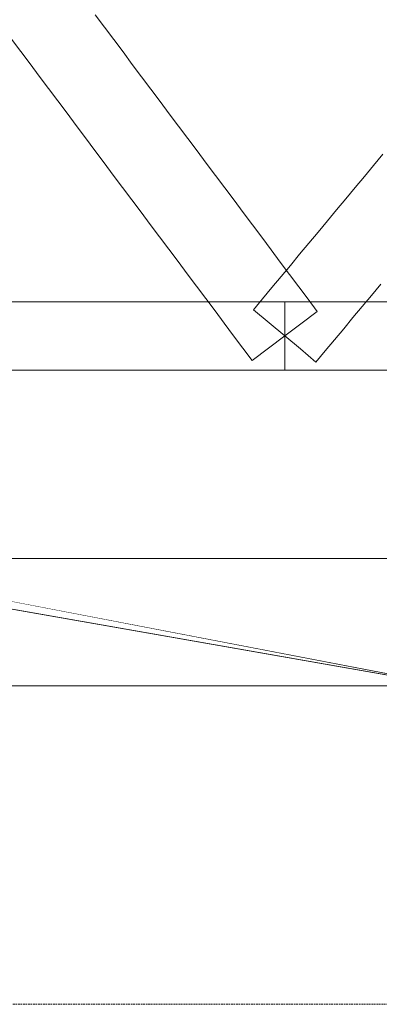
# Model space of a CAD drawing. Header units: millimetres. Extents: x -176817 to 571382, y -58489 to 156123.
# Tile 329 of 364: x 546571 to 547938, y -20232 to -16493. Entities that reach past the tile are written whole.
import ezdxf

# ---------------------------------------------------------------- set-up
doc = ezdxf.new("R2010")
doc.units = ezdxf.units.MM
doc.header["$LTSCALE"] = 0.2
doc.linetypes.add('DASHED2', pattern=[9.524999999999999, 6.35, -3.175])
doc.linetypes.add('HIDDEN', pattern=[9.524999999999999, 6.35, -3.175])
doc.layers.get('0').update_dxf_attribs({"lineweight": 13})
for name, color, linetype, lineweight in [('-A Siatka', 30, 'Continuous', 35), ('-AAA Widok', 2, 'Continuous', 30), ('-KONTURY', 7, 'Continuous', 35), ('ARF2000E0_BEARING_ROOF_KANTAVAT_KATTO', 7, 'Continuous', 13), ('poziome 1', 7, 'Continuous', 13)]:
    doc.layers.add(name, color=color, linetype=linetype, lineweight=lineweight)

# ---------------------------------------------------------------- blocks, each defined once
blk = doc.blocks.new('Profil 1-1')
at = {"layer": '-A Siatka', "linetype": 'HIDDEN', "const_width": 3, "elevation": 2.816108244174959e-07}
blk.add_lwpolyline([(16789.13345592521, 1112.891038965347), (16789.13345592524, 1062.89103896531), (19540.95274896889, 577.3022230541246, 0.1435640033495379), (19555.29688702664, 578.8941985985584), (20714.13471634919, 1062.89103896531), (20714.13471634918, 1112.891038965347)], format="xyb", dxfattribs=at)

msp = doc.modelspace()

# ---------------------------------------------------------------- linework, layer by layer
at = {"layer": '-KONTURY', "linetype": 'HIDDEN', "const_width": 3, "elevation": 3.293324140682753e-07}
msp.add_lwpolyline([(548222.6918311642, -19026.46831017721), (545465.6662018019, -18542.76341850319)], dxfattribs=at)
at = {"color": 4, "linetype": 'DASHED2'}
for p, q in [((528495.355755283, -18538.98908058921, 2.597215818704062e-08), (563615.7090426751, -18538.98908058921, 3.424326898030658e-08)), ((528500.5253463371, -19023.46831017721, 3.283935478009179e-07), (563613.7705308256, -19023.46831017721, 3.366646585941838e-07))]:
    msp.add_line(p, q, dxfattribs=at)
at = {"layer": 'ARF2000E0_BEARING_ROOF_KANTAVAT_KATTO'}
for points in [[(547454.6216046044, -17786.92934839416), (547516.6439031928, -17740.45909470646), (547578.6662017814, -17693.98884101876), (547640.6885003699, -17647.51858733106), (547702.7107989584, -17601.04833364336), (547667.5545489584, -17554.12645864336), (547632.3982989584, -17507.20458364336), (547597.2420489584, -17460.28270864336), (547562.0857989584, -17413.36083364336), (547526.9295489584, -17366.43895864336), (547491.7732989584, -17319.51708364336), (547456.6170489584, -17272.59520864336), (547421.4607989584, -17225.67333364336), (547386.3045489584, -17178.75145864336), (547351.1482989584, -17131.82958364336), (547315.9920489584, -17084.90770864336), (547280.8357989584, -17037.98583364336), (547245.6795489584, -16991.06395864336), (547210.5232989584, -16944.14208364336), (547175.3670489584, -16897.22020864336), (547140.2107989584, -16850.29833364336), (547105.0545489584, -16803.37645864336), (547069.8982989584, -16756.45458364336), (547034.7420489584, -16709.53270864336), (546999.5857989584, -16662.61083364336), (546964.4295489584, -16615.68895864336), (546929.2732989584, -16568.76708364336), (546894.1170489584, -16521.84520864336), (546858.9607989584, -16474.92333364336)], [(546540.5591046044, -16566.96059839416), (546575.7153546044, -16613.88247339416), (546610.8716046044, -16660.80434839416), (546646.0278546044, -16707.72622339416), (546681.1841046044, -16754.64809839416), (546716.3403546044, -16801.56997339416), (546751.4966046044, -16848.49184839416), (546786.6528546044, -16895.41372339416), (546821.8091046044, -16942.33559839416), (546856.9653546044, -16989.25747339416), (546892.1216046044, -17036.17934839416), (546927.2778546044, -17083.10122339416), (546962.4341046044, -17130.02309839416), (546997.5903546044, -17176.94497339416), (547032.7466046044, -17223.86684839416), (547067.9028546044, -17270.78872339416), (547103.0591046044, -17317.71059839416), (547138.2153546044, -17364.63247339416), (547173.3716046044, -17411.55434839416), (547208.5278546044, -17458.47622339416), (547243.6841046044, -17505.39809839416), (547278.8403546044, -17552.31997339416), (547313.9966046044, -17599.24184839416), (547349.1528546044, -17646.16372339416), (547384.3091046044, -17693.08559839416), (547419.4653546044, -17740.00747339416), (547454.6216046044, -17786.92934839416)], [(547951.7974837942, -17004.33231666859), (547916.6412337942, -17046.50419166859), (547881.4849837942, -17088.67606666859), (547846.3287337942, -17130.84794166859), (547811.1724837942, -17173.01981666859), (547776.0162337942, -17215.19169166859), (547740.8599837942, -17257.36356666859), (547705.7037337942, -17299.53544166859), (547670.5474837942, -17341.70731666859), (547635.3912337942, -17383.87919166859), (547600.2349837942, -17426.05106666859), (547565.0787337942, -17468.22294166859), (547529.9224837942, -17510.39481666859), (547494.7662337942, -17552.56669166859), (547459.6099837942, -17594.73856666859), (547519.1380927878, -17644.36370384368), (547578.6662017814, -17693.98884101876), (547638.194310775, -17743.61397819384), (547697.7224197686, -17793.23911536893), (547732.8786697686, -17751.06724036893), (547768.0349197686, -17708.89536536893), (547803.1911697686, -17666.72349036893), (547838.3474197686, -17624.55161536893), (547873.5036697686, -17582.37974036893), (547908.6599197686, -17540.20786536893), (547943.8161697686, -17498.03599036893)], [(547578.6662017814, -17823.98884101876), (547578.6662017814, -17758.98884101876), (547578.6662017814, -17693.98884101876), (547578.6662017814, -17628.98884101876), (547578.6662017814, -17563.98884101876), (547508.3537017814, -17563.98884101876), (547438.0412017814, -17563.98884101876), (547367.7287017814, -17563.98884101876), (547297.4162017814, -17563.98884101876), (547227.1037017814, -17563.98884101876), (547156.7912017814, -17563.98884101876), (547086.4787017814, -17563.98884101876), (547016.1662017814, -17563.98884101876), (546945.8537017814, -17563.98884101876), (546875.5412017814, -17563.98884101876), (546805.2287017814, -17563.98884101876), (546734.9162017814, -17563.98884101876), (546664.6037017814, -17563.98884101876), (546594.2912017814, -17563.98884101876), (546523.9787017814, -17563.98884101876)], [(548000.5412017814, -17563.98884101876), (547930.2287017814, -17563.98884101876), (547859.9162017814, -17563.98884101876), (547789.6037017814, -17563.98884101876), (547719.2912017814, -17563.98884101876), (547648.9787017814, -17563.98884101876), (547578.6662017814, -17563.98884101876), (547578.6662017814, -17628.98884101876), (547578.6662017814, -17693.98884101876), (547578.6662017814, -17758.98884101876), (547578.6662017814, -17823.98884101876), (547648.9787017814, -17823.98884101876), (547719.2912017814, -17823.98884101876), (547789.6037017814, -17823.98884101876), (547859.9162017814, -17823.98884101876), (547930.2287017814, -17823.98884101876), (548000.5412017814, -17823.98884101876)], [(546523.9787017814, -17823.98884101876), (546594.2912017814, -17823.98884101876), (546664.6037017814, -17823.98884101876), (546734.9162017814, -17823.98884101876), (546805.2287017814, -17823.98884101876), (546875.5412017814, -17823.98884101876), (546945.8537017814, -17823.98884101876), (547016.1662017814, -17823.98884101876), (547086.4787017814, -17823.98884101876), (547156.7912017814, -17823.98884101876), (547227.1037017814, -17823.98884101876), (547297.4162017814, -17823.98884101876), (547367.7287017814, -17823.98884101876), (547438.0412017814, -17823.98884101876), (547508.3537017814, -17823.98884101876), (547578.6662017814, -17823.98884101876)]]:
    msp.add_lwpolyline(points, dxfattribs=at)
at = {"layer": 'poziome 1', "linetype": 'HIDDEN', "ltscale": 5}
msp.add_lwpolyline([(564901.3596320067, -12842.22087616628), (526676.9234392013, -12842.22087616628), (526676.9234392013, -20232.34114409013), (564901.3596320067, -20232.34114409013)], close=True, dxfattribs=at)

# ---------------------------------------------------------------- block references
at = {"layer": '-AAA Widok'}
msp.add_blockref('Profil 1-1', (528677.0321156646, -19601.8798969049), dxfattribs=at)

doc.saveas('drawing.dxf')
